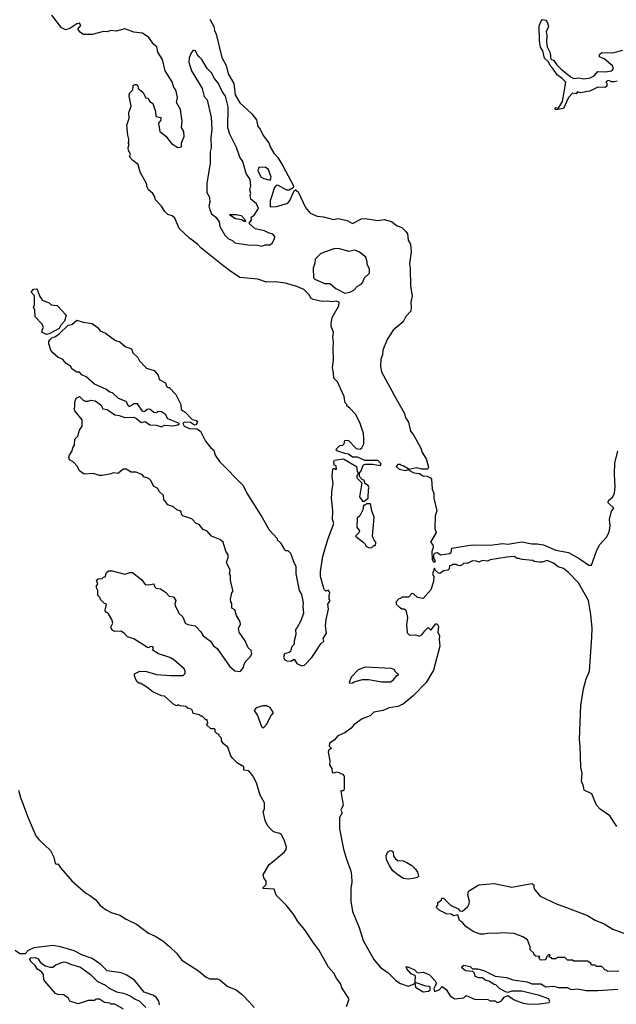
# Model space of a CAD drawing. Extents: x 2293139 to 2515392, y 824115 to 1006937.
# Tile 385 of 417: x 2493893 to 2498612, y 871420 to 879210. Entities that reach past the tile are written whole.
import ezdxf

# ---------------------------------------------------------------- set-up
doc = ezdxf.new("R2010")
doc.units = 0

msp = doc.modelspace()

# ---------------------------------------------------------------- linework, layer by layer
at = {"layer": '0CON10XD'}
for points in [[(2495427.1, 874257.1), (2495456.2, 874235), (2495551.2, 874095), (2495595, 874058.8), (2495635, 874052.5), (2495641.7, 874058.3), (2495662.5, 874085), (2495668.3, 874111.7), (2495682.5, 874135), (2495719.3, 874170.7), (2495730, 874195), (2495725, 874220), (2495701.2, 874241.2), (2495677.5, 874295), (2495630, 874365), (2495622.5, 874395), (2495640, 874425), (2495637, 874447), (2495607.5, 874495), (2495595, 874540), (2495570, 874555), (2495571.7, 874591.7), (2495562.5, 874605), (2495560, 874625), (2495570, 874675), (2495580, 874685), (2495580, 874695), (2495560, 874775), (2495560, 874815), (2495552.5, 874825), (2495557.5, 874855), (2495527.5, 874915), (2495542.5, 874955), (2495542.5, 874975), (2495522.5, 875005), (2495502.5, 875075), (2495477, 875097), (2495410, 875125), (2495375, 875162.5), (2495345, 875177.5), (2495312.5, 875215), (2495290, 875225), (2495255, 875260), (2495183.9, 875283.9), (2495172.5, 875295), (2495170, 875315), (2495160, 875325), (2495135, 875332.5), (2495110, 875355), (2495065, 875372.5), (2495033, 875413), (2495030, 875445), (2494997, 875477), (2494985, 875500), (2494950.4, 875520.5), (2494930, 875565), (2494915, 875580), (2494875, 875592.5), (2494865, 875610), (2494815, 875630), (2494775, 875630), (2494735, 875653.3), (2494715, 875652.5), (2494669.3, 875620.7), (2494633.9, 875626.1), (2494605, 875613.3), (2494545.9, 875604.1), (2494525, 875603.8), (2494475, 875618.8), (2494403.6, 875613.6), (2494365, 875640), (2494350, 875675), (2494315, 875712.5), (2494287, 875727), (2494282.5, 875745), (2494287.5, 875765), (2494306.4, 875793.6), (2494315, 875830), (2494326.7, 875845), (2494328.3, 875891.7), (2494352.5, 875915), (2494366.4, 875963.6), (2494387.5, 875995), (2494387.5, 876045), (2494330, 876115), (2494322.5, 876135), (2494330, 876145), (2494330, 876185), (2494340, 876215), (2494365, 876227.5), (2494395, 876200), (2494413, 876193), (2494435, 876192.5), (2494455, 876200), (2494490, 876195), (2494535, 876162.5), (2494551.7, 876131.7), (2494585.9, 876125.9), (2494645, 876082.5), (2494679.3, 876079.3), (2494725, 876062.5), (2494795, 876066.2), (2494817.5, 876055), (2494853, 876023), (2494885, 876030), (2494923.6, 876003.6), (2494973, 876003), (2495015, 875987.5), (2495038.3, 876001.7), (2495105, 875997.5), (2495145, 876003.8), (2495157.5, 876015), (2495065, 876052.5), (2495046.4, 876086.4), (2495015, 876107.5), (2494985, 876110), (2494975, 876100), (2494955, 876102.5), (2494926.1, 876126.1), (2494915, 876127.5), (2494900, 876125), (2494886.4, 876113.6), (2494875, 876107.5), (2494865, 876112.5), (2494825, 876170), (2494795, 876170), (2494765, 876150), (2494755, 876150), (2494735, 876190), (2494675, 876213.3), (2494628.3, 876258.3), (2494605, 876262.5), (2494575, 876287.5), (2494485, 876327.5), (2494420, 876385), (2494385, 876400), (2494365, 876420), (2494345, 876422.5), (2494307.5, 876445), (2494295, 876467.5), (2494260.7, 876490.7), (2494235, 876522.5), (2494195, 876540), (2494154.3, 876574.3), (2494140, 876595), (2494124, 876645), (2494124.2, 876665), (2494131.9, 876678.1), (2494145.9, 876694.1), (2494175.9, 876704.1), (2494205, 876723.3), (2494275, 876793.3), (2494305, 876798.8), (2494345, 876833.8), (2494395, 876817.5), (2494465, 876806.7), (2494505, 876776.7), (2494529.3, 876749.3), (2494570.4, 876730.5), (2494651.7, 876671.7), (2494685, 876660), (2494727.5, 876625), (2494776, 876606), (2494786.7, 876575), (2494827.7, 876537.7), (2494840.7, 876510.7), (2494885, 876462.5), (2494895, 876453.8), (2494957.5, 876435), (2494988.3, 876398.3), (2494995, 876362.5), (2495045, 876336.7), (2495055, 876310), (2495065, 876300), (2495075, 876300), (2495126.7, 876245), (2495167.5, 876165), (2495170, 876125), (2495202.5, 876105), (2495257.5, 876047.5), (2495285, 876042.5), (2495300, 876025), (2495286.4, 876003.6), (2495275, 876002.5), (2495245, 876022.5), (2495193.6, 876026.4), (2495182.5, 876015), (2495193.8, 875995), (2495235, 875976), (2495295, 875973.3), (2495322.5, 875955), (2495362, 875875), (2495405, 875822.5), (2495427.5, 875805), (2495440, 875765), (2495474.5, 875714.5), (2495660, 875525), (2495688.8, 875465), (2495811.4, 875271.4), (2495865, 875173.3), (2495930, 875105), (2495930, 875095), (2495955, 875070), (2495985, 875020), (2495995, 875010), (2496015, 875010), (2496035, 874990), (2496065, 874910), (2496076.4, 874886.4), (2496077.5, 874825), (2496102.5, 874695), (2496121.7, 874661.7), (2496136.4, 874596.4), (2496132.5, 874565), (2496136.7, 874515), (2496115.9, 874454.1), (2496088.3, 874401.7), (2496073.6, 874386.4), (2496077, 874347), (2496063.3, 874295), (2496065, 874270), (2496044, 874246), (2496035, 874212.5), (2496025, 874203.3), (2495987, 874193), (2495980, 874165), (2495990, 874145), (2496005, 874136.7), (2496036.4, 874133.6), (2496065, 874150), (2496085, 874117.5), (2496125, 874097.5), (2496145, 874102.5), (2496205, 874163.8), (2496275, 874272.5), (2496298.3, 874291.7), (2496292.5, 874315), (2496320, 874355), (2496311.2, 874415), (2496316.7, 874465), (2496336.7, 874545), (2496330, 874585), (2496350, 874615), (2496340, 874625), (2496340, 874655), (2496347, 874673), (2496335, 874697.5), (2496315, 874687.5), (2496302.3, 874702.3), (2496273.3, 874805), (2496273.3, 874845), (2496290, 874965), (2496332.5, 875105), (2496376.7, 875225), (2496366.7, 875255), (2496368.8, 875325), (2496360, 875425), (2496363.3, 875495), (2496373, 875537), (2496363.3, 875595), (2496370, 875655), (2496375, 875660), (2496385, 875660), (2496395, 875650), (2496400, 875655), (2496395, 875680), (2496380, 875685), (2496377.5, 875715), (2496383.3, 875725), (2496455, 875736.2), (2496557.5, 875675), (2496562.5, 875635), (2496570, 875625), (2496568.3, 875611.7), (2496560, 875605), (2496560, 875585), (2496600, 875545), (2496580, 875435), (2496605, 875400), (2496618.3, 875401.7), (2496650, 875425), (2496652.5, 875495), (2496657.5, 875505), (2496650, 875525), (2496621.7, 875541.7), (2496620, 875565), (2496601.7, 875571.7), (2496580, 875595), (2496580, 875625), (2496595, 875640), (2496610, 875685), (2496625, 875693.3), (2496685, 875693.3), (2496745, 875683.3), (2496753.3, 875695), (2496725, 875721.2), (2496623.6, 875723.6), (2496565, 875747.5), (2496525, 875750), (2496495, 875773.3), (2496465, 875776.7), (2496410, 875795), (2496397.5, 875805), (2496400, 875815), (2496425, 875840), (2496450, 875845), (2496460, 875855), (2496465, 875880), (2496475, 875882.5), (2496495, 875880), (2496555, 875817.5), (2496587, 875813), (2496598.3, 875821.7), (2496616.2, 875855), (2496615, 875897.5), (2496611.2, 875935), (2496583.6, 876023.6), (2496548.3, 876088.3), (2496505, 876137.5), (2496480, 876155), (2496480, 876165), (2496468.3, 876178.3), (2496459.6, 876229.5), (2496406.7, 876345), (2496377.5, 876375), (2496376.1, 876416.1), (2496366.7, 876455), (2496376.2, 876515), (2496371.2, 876605), (2496376.4, 876663.6), (2496368.8, 876695), (2496373.8, 876735), (2496356.7, 876785), (2496356.2, 876805), (2496363.3, 876855), (2496416.7, 876945), (2496420, 876975), (2496395, 876983.3), (2496365, 876976.7), (2496325, 876983.3), (2496285, 876980), (2496215, 876996.7), (2496197, 877007), (2496185, 877030), (2496140, 877075), (2496085, 877100), (2495996.4, 877126.4), (2495915, 877136.2), (2495845, 877134), (2495776.1, 877156.1), (2495635, 877171.4), (2495551.2, 877225), (2495485, 877278), (2495325, 877404), (2495302.1, 877432.1), (2495235, 877482), (2495155, 877557.5), (2495118.8, 877638.8), (2495098.3, 877658.3), (2495065, 877670), (2495038.8, 877695), (2495013.3, 877735), (2494966.7, 877785), (2494960, 877815), (2494946.7, 877835), (2494911.2, 877865), (2494900, 877885), (2494896.7, 877915), (2494846.7, 878005), (2494830, 878065), (2494787.5, 878095), (2494762.5, 878125), (2494770, 878145), (2494752.5, 878175), (2494750, 878195), (2494760, 878225), (2494750, 878235), (2494757.5, 878245), (2494756.4, 878263.6), (2494747, 878297), (2494740, 878375), (2494758.3, 878431.7), (2494756.7, 878475), (2494773.6, 878526.4), (2494758.8, 878605), (2494762.3, 878627.7), (2494787.5, 878655), (2494791.7, 878688.3), (2494805, 878697.5), (2494817, 878697), (2494827, 878687), (2494830, 878665), (2494866.4, 878636.4), (2494891.7, 878591.7), (2494908.3, 878588.3), (2494920, 878565), (2494946.7, 878546.7), (2494967.5, 878485), (2494970, 878445), (2495010, 878435), (2495010, 878415), (2494995, 878400), (2494990, 878385), (2495002.5, 878325), (2495049.3, 878289.3), (2495095, 878230), (2495145, 878200), (2495172.5, 878205), (2495173.9, 878236.1), (2495193.3, 878285), (2495192.5, 878325), (2495173, 878357), (2495177.5, 878405), (2495165, 878500), (2495133.3, 878555), (2495140, 878595), (2495126.7, 878655), (2495112.7, 878672.7), (2495099.2, 878719.2), (2495044.4, 878804.4), (2495022.5, 878895), (2494985, 878952.5), (2494976.7, 878995), (2494955, 879013.8), (2494915, 879070), (2494865, 879104), (2494795, 879111.2), (2494725, 879136.7), (2494655, 879120), (2494615, 879123.3), (2494585, 879113.3), (2494555, 879117.5), (2494465, 879092.5), (2494395, 879093.3), (2494370.4, 879110.5), (2494352.5, 879135), (2494377.5, 879165), (2494365, 879182.5), (2494343.9, 879176.1), (2494290.6, 879139.4), (2494255, 879128.8), (2494222.5, 879145), (2494146.4, 879246.4)], [(2495397.5, 879215), (2495428.8, 879155), (2495433.8, 879125), (2495448, 879095), (2495492, 878912), (2495525, 878846.7), (2495542.1, 878782.1), (2495586.9, 878705), (2495596.7, 878615), (2495632.9, 878552.9), (2495730, 878465), (2495765, 878418.8), (2495777.8, 878365), (2495795.6, 878345), (2495819.2, 878295), (2495864.2, 878235), (2495874.4, 878204.4), (2495903.5, 878153.5), (2495935, 878119.2), (2495975.5, 878055), (2496058.8, 877895), (2496055, 877880), (2496025, 877862.5), (2496005, 877862.5), (2495935, 877900), (2495921.7, 877898.3), (2495908.3, 877881.7), (2495873.9, 877776.1), (2495875, 877730), (2495925, 877733.3), (2496015, 877757.5), (2496030.7, 877779.3), (2496063, 877857), (2496075, 877863.3), (2496095, 877848), (2496153.3, 877723.3), (2496190, 877680), (2496245.6, 877655.6), (2496295, 877650.6), (2496375, 877630), (2496412.3, 877637.7), (2496470, 877625), (2496489.6, 877619.5), (2496525, 877596.7), (2496596, 877634), (2496625, 877636), (2496725, 877622.5), (2496775, 877630), (2496835, 877614.2), (2496880, 877580), (2496916, 877565), (2496948.1, 877535), (2496959.4, 877515), (2496965.5, 877465.6), (2496982.9, 877435), (2496990.6, 877375), (2496975.7, 877275), (2496981.9, 877245), (2496983, 877103), (2496997.5, 877025), (2496986.7, 876975), (2496990.6, 876935), (2496985.5, 876905), (2496947.1, 876862.9), (2496925, 876820), (2496847.5, 876752.5), (2496800.5, 876679.5), (2496764.2, 876595), (2496762.7, 876557.3), (2496749.2, 876525), (2496746, 876465), (2496754.2, 876424.2), (2496871.2, 876211.2)], [(2498620, 878725), (2498595, 878717.5), (2498575, 878717.5), (2498555, 878730), (2498545, 878727.5), (2498530, 878715), (2498537.5, 878705), (2498537.5, 878685), (2498525, 878672.5), (2498465, 878677.5), (2498403.3, 878643.3), (2498325, 878632.5), (2498305, 878640), (2498295, 878622.5), (2498265, 878627.5), (2498234.2, 878595), (2498195, 878506.7), (2498135, 878496.7), (2498126.7, 878505), (2498133.3, 878515), (2498155, 878510), (2498186.9, 878563.1), (2498214, 878715), (2498185, 878746), (2498143.6, 878773.6), (2498111.2, 878825), (2498088.1, 878848.1), (2498075.8, 878875.8), (2498045, 878906), (2498031.1, 878965), (2498013.5, 878993.5), (2498005.4, 879045), (2498001.4, 879158.6), (2498014.6, 879195.5), (2498029.1, 879210.9), (2498055, 879205.8), (2498068.8, 879185), (2498076.2, 879155), (2498056.2, 879115), (2498062, 879085), (2498059.2, 879035), (2498066, 878995), (2498088.5, 878948.5), (2498091.2, 878918.8), (2498095, 878897.5), (2498118.5, 878888.5), (2498140, 878855), (2498175, 878818), (2498253.8, 878755), (2498275, 878744.2), (2498315, 878751.2), (2498355, 878741.2), (2498405, 878750), (2498437.5, 878765), (2498465, 878800), (2498525, 878797.5), (2498577.5, 878805), (2498590, 878825), (2498582.5, 878845), (2498515, 878900), (2498480, 878915), (2498480, 878935), (2498498.3, 878951.7), (2498585, 878948), (2498665, 878970)], [(2495805, 877417.5), (2495825, 877422.5), (2495835, 877430), (2495871.7, 877428.3), (2495889.3, 877440.7), (2495907.5, 877475), (2495910, 877495), (2495895, 877512.5), (2495865, 877520), (2495829.6, 877539.5), (2495755, 877556.2), (2495710, 877595), (2495710, 877605), (2495726.7, 877625), (2495723, 877647), (2495747.7, 877662.3), (2495782.5, 877715), (2495765, 877752.5), (2495720.4, 877790.5), (2495717, 877823), (2495722.5, 877835), (2495712.5, 877865), (2495721.2, 877895), (2495716.2, 877945), (2495685, 877992.5), (2495657.3, 878087.3), (2495633.5, 878123.5), (2495608.8, 878198.8), (2495555, 878303.3), (2495538.1, 878355), (2495541.7, 878521.7), (2495521.2, 878605), (2495495, 878642.5), (2495466.7, 878705), (2495432.9, 878745), (2495410, 878790), (2495376.2, 878825), (2495333.8, 878895), (2495315, 878914), (2495296.2, 878935), (2495283, 878963), (2495265, 878970), (2495246.1, 878943.9), (2495233.8, 878905), (2495232, 878875), (2495252.5, 878805), (2495335.7, 878665), (2495352.5, 878602.5), (2495375.8, 878575), (2495407.5, 878435), (2495414, 878345), (2495403.8, 878275), (2495407.1, 878195), (2495400, 878165), (2495400, 878075), (2495372.5, 877915), (2495373.9, 877843.9), (2495393.3, 877805), (2495396.7, 877763.3), (2495390, 877735), (2495403, 877693), (2495410, 877675), (2495445, 877646.7), (2495470.7, 877610.7), (2495476.7, 877575), (2495516.7, 877505), (2495545, 877476.7), (2495575, 877462.5), (2495593.9, 877443.9), (2495698.3, 877428.3), (2495773, 877427), (2495805, 877417.5)], [(2495875, 877940), (2495882.5, 877965), (2495860, 878025), (2495835, 878042.5), (2495785, 878040), (2495777.5, 878015), (2495802.5, 877965), (2495825, 877952.5), (2495875, 877940)], [(2495675, 877610), (2495647, 877627), (2495600, 877635), (2495555, 877662.5), (2495555, 877670), (2495605, 877668.8), (2495645, 877660), (2495675, 877630), (2495680, 877615), (2495675, 877610)], [(2496465, 877047.5), (2496505, 877053.3), (2496535, 877070), (2496565, 877102.5), (2496593, 877117), (2496607, 877133), (2496617.5, 877165), (2496660, 877205), (2496660, 877235), (2496642.5, 877275), (2496642.5, 877295), (2496630, 877330), (2496580.7, 877370.7), (2496545, 877387.5), (2496497, 877377), (2496425, 877396.2), (2496385, 877400), (2496275, 877360), (2496228.8, 877315), (2496226.2, 877285), (2496213.3, 877245), (2496216.4, 877166.4), (2496226.4, 877156.4), (2496305, 877123.3), (2496345, 877122.5), (2496393.9, 877083.9), (2496465, 877047.5)], [(2494105, 876718.8), (2494070, 876735), (2494070, 876755), (2494080, 876775), (2494071.7, 876801.7), (2494015, 876860), (2494011.7, 876911.7), (2494003.3, 876935), (2494010, 876955), (2494010, 877025), (2493982.5, 877055), (2494003, 877077), (2494025, 877080), (2494035, 877070), (2494050, 877025), (2494071.7, 876991.7), (2494125, 876970), (2494143, 876953), (2494188.3, 876948.3), (2494261.7, 876871.7), (2494247.5, 876825), (2494217.7, 876792.3), (2494203.9, 876766.1), (2494125, 876723.3), (2494105, 876718.8)], [(2496871.2, 876211.2), (2496935, 876100), (2496948.3, 876058.3), (2496968.6, 876025), (2496983.3, 875955), (2497008.8, 875925), (2497065, 875818.8), (2497075.7, 875785), (2497107.5, 875735), (2497125, 875680), (2497125.6, 875664.4), (2497115, 875654), (2497075, 875653.8), (2497035, 875663.3), (2496970, 875650), (2496970, 875645), (2497010, 875625), (2497055, 875618.8), (2497081.2, 875601.2), (2497115, 875598.6), (2497143.3, 875585), (2497149.2, 875575), (2497156.2, 875495), (2497167.5, 875465), (2497170, 875425), (2497192, 875325), (2497180, 875285), (2497177.5, 875185), (2497186.1, 875153.9), (2497142.5, 875075), (2497160, 875055), (2497162.5, 875035), (2497153, 875003), (2497155, 874940), (2497165, 874920), (2497178.3, 874921.7), (2497180, 874935), (2497168.3, 874948.3), (2497167.5, 874975), (2497173.3, 874986.7), (2497185, 874992.5), (2497195, 874993.3), (2497225, 874976.7), (2497293, 874987), (2497306.7, 874995), (2497311.7, 875028.3), (2497375, 875040), (2497475, 875054), (2497615, 875051.4), (2497715, 875066), (2497755, 875060), (2497865, 875080), (2497945, 875063.8), (2497985, 875063.8), (2498035, 875056.2), (2498135, 875014), (2498235, 874993.8), (2498317.8, 874947.8), (2498395, 874894.3), (2498415, 874894), (2498455, 875006), (2498478.8, 875055), (2498534.4, 875115), (2498555.8, 875155), (2498562.5, 875205), (2498557.1, 875255), (2498575, 875322.5), (2498592.5, 875345), (2498547.5, 875387.5), (2498551.2, 875405), (2498583.8, 875435), (2498597.5, 875465), (2498602.9, 875515), (2498596.7, 875615), (2498600, 875705), (2498624.4, 875795)], [(2496945, 875643.3), (2496970, 875650), (2496970, 875655), (2496925, 875680), (2496911.7, 875681.7), (2496905, 875690), (2496885, 875690), (2496870, 875675), (2496895, 875652.5), (2496945, 875643.3)], [(2496675, 875032.5), (2496695, 875050), (2496705, 875050), (2496710, 875065), (2496710, 875075), (2496701.7, 875081.7), (2496682.5, 875125), (2496697.5, 875275), (2496677.5, 875325), (2496668.3, 875378.3), (2496635, 875380), (2496625, 875370), (2496611.7, 875368.3), (2496607, 875333), (2496582.5, 875285), (2496562.5, 875265), (2496560, 875195), (2496580, 875165), (2496575, 875150), (2496550, 875125), (2496608.3, 875078.3), (2496627, 875057), (2496630, 875045), (2496653, 875033), (2496675, 875032.5)], [(2498615, 872826.7), (2498560.9, 872910.9), (2498485, 872964), (2498456.2, 872995), (2498418, 873085), (2498358.8, 873115), (2498353.8, 873145), (2498336, 873185), (2498341.1, 873245), (2498332.2, 873295), (2498326.9, 873465), (2498320, 873515), (2498330.8, 873785), (2498352.7, 873915), (2498374.6, 873995.3), (2498398.9, 874055), (2498418.8, 874325), (2498420, 874395), (2498410, 874505), (2498392, 874615), (2498314, 874755), (2498235, 874836.7), (2498195, 874866.7), (2498152.3, 874882.3), (2498115, 874910), (2498065, 874932.5), (2498025, 874917.5), (2498005, 874917.5), (2497963, 874923), (2497951.7, 874931.7), (2497868.3, 874938.3), (2497841.7, 874948.3), (2497828.3, 874948.3), (2497805, 874962.5), (2497745, 874958.8), (2497613.9, 874936.1), (2497593, 874927), (2497555, 874930), (2497525, 874917.5), (2497505, 874926.7), (2497475, 874928.8), (2497431.7, 874908.3), (2497405, 874910), (2497390, 874895), (2497375, 874890), (2497353, 874893), (2497345, 874900), (2497315, 874900), (2497308.3, 874891.7), (2497291.7, 874888.3), (2497290, 874865), (2497280, 874855), (2497245, 874850), (2497215, 874827.5), (2497205, 874830), (2497180, 874855), (2497175, 874870), (2497160, 874835), (2497160, 874815), (2497167.5, 874805), (2497166.7, 874765), (2497145, 874700), (2497085, 874630), (2497038.3, 874638.3), (2497008.3, 874668.3), (2496995, 874670), (2496968.3, 874641.7), (2496915, 874640), (2496905, 874630), (2496891.7, 874628.3), (2496870, 874605), (2496870, 874585), (2496893.6, 874563.6), (2496915, 874550), (2496935, 874550), (2496947, 874537), (2496961.2, 874481.2), (2496953.8, 874425), (2496958.3, 874358.3), (2496975, 874340), (2497025, 874342.5), (2497055, 874332.5), (2497075, 874342.5), (2497097.5, 874375), (2497125, 874400), (2497145, 874380), (2497185, 874430), (2497195, 874430), (2497205, 874410), (2497200, 874365), (2497213.3, 874335), (2497210, 874305), (2497215.5, 874254.5), (2497165, 874063.3), (2497108.8, 873965), (2497005, 873861.2), (2496925, 873794.2), (2496885, 873775.6), (2496814.2, 873765.8), (2496766.7, 873745), (2496695, 873730), (2496665, 873703.1), (2496602.5, 873677.5), (2496535, 873632), (2496515, 873603.8), (2496465, 873567.5), (2496410, 873545), (2496379.3, 873510.7), (2496343.3, 873485), (2496341.2, 873461.2), (2496360, 873445), (2496337, 873433), (2496332, 873415), (2496346.2, 873345), (2496344.1, 873314.1), (2496362.5, 873285), (2496363.3, 873255), (2496375, 873250), (2496405, 873260), (2496445, 873240), (2496460, 873225), (2496460, 873125), (2496455, 873110), (2496435, 873110), (2496432.5, 873105), (2496450.8, 872995), (2496433.3, 872955), (2496442.5, 872935), (2496421.7, 872898.3), (2496422, 872808), (2496455, 872647.5), (2496480.7, 872560.7)], [(2496477.3, 871402.7), (2496496.7, 871455), (2496496.7, 871465), (2496440.4, 871550.5), (2496431.2, 871585), (2496401.7, 871621.7), (2496378, 871665), (2496335, 871713.3), (2496259.7, 871849.7), (2496216.2, 871905), (2496149.1, 872009.1), (2496094, 872075), (2496064, 872125), (2496002.4, 872202.4), (2495922.7, 872282.7), (2495905, 872330), (2495820, 872335), (2495820, 872345), (2495841.7, 872368.3), (2495842.5, 872395), (2495825, 872420), (2495817.5, 872445), (2495866.7, 872525), (2495904.3, 872555.7), (2495986.7, 872625), (2496000, 872645), (2496003, 872663), (2495985, 872720), (2495965, 872760), (2495951.7, 872771.7), (2495900, 872785), (2495855, 872830), (2495833.3, 872875), (2495820, 872945), (2495830, 872965), (2495830, 873015), (2495796, 873075), (2495765, 873172.5), (2495737.3, 873227.3), (2495705, 873266.7), (2495665, 873272.5), (2495665, 873297.5), (2495615, 873327.5), (2495577, 873367), (2495563.3, 873385), (2495540, 873455), (2495505, 873480), (2495490, 873505), (2495490, 873525), (2495470, 873545), (2495470, 873555), (2495455, 873560), (2495440, 873575), (2495440, 873595), (2495435, 873600), (2495405, 873600), (2495371.7, 873631.7), (2495380, 873645), (2495375, 873670), (2495365, 873670), (2495335, 873700), (2495325, 873700), (2495315, 873710), (2495265, 873720), (2495260, 873745), (2495250, 873755), (2495225, 873760), (2495207, 873777), (2495165, 873780), (2495145, 873790), (2495135, 873782.5), (2495115, 873790), (2495038.3, 873858.3), (2495015, 873860), (2494945, 873892.5), (2494890, 873935), (2494845, 873960), (2494835, 873960), (2494820, 873975), (2494800, 874015), (2494800, 874035), (2494843.9, 874056.1), (2494895, 874052.5), (2494975, 874030), (2495085, 874020), (2495185, 874020), (2495201.7, 874038.3), (2495202.5, 874055), (2495193, 874073), (2495112.5, 874145), (2495080, 874165), (2494991.7, 874191.7), (2494940, 874225), (2494950, 874235), (2494947, 874247), (2494925, 874250), (2494915, 874240), (2494905, 874242.5), (2494795, 874312.5), (2494745, 874327.5), (2494720, 874355), (2494691.7, 874371.7), (2494645, 874370), (2494625, 874380), (2494613.3, 874405), (2494630, 874435), (2494622.5, 874465), (2494595, 874510), (2494585, 874520), (2494575, 874520), (2494570, 874535), (2494580, 874585), (2494565, 874590), (2494541.7, 874611.7), (2494531.7, 874621.7), (2494530, 874635), (2494510, 874655), (2494510, 874695), (2494500, 874715), (2494500, 874735), (2494510, 874745), (2494500, 874775), (2494513, 874787), (2494545, 874790), (2494555, 874800), (2494568.3, 874801.7), (2494580, 874835), (2494595, 874850), (2494625, 874850), (2494725, 874822.5), (2494765, 874837.5), (2494785, 874837.5), (2494859.3, 874779.3), (2494885, 874740), (2494915, 874737.5), (2494955, 874747.5), (2494960, 874725), (2494971.7, 874711.7), (2495006.1, 874706.1), (2495045, 874680), (2495075, 874650), (2495110, 874645), (2495127.5, 874615), (2495120, 874585), (2495123, 874573), (2495155, 874512.5), (2495182.5, 874485), (2495202.5, 874435), (2495223.6, 874423.6), (2495280, 874415), (2495326.4, 874366.4), (2495343.3, 874335), (2495401.7, 874291.7), (2495427.1, 874257.1)], [(2496505, 873960), (2496525, 873962.5), (2496538.3, 873971.7), (2496605, 873988.8), (2496655, 873988.8), (2496755, 873970), (2496825, 873972.5), (2496846.4, 873983.6), (2496875, 874020), (2496885, 874020), (2496890, 874035), (2496875, 874040), (2496860, 874055), (2496860, 874065), (2496835, 874076.7), (2496625, 874086.2), (2496570, 874065), (2496515, 874007.5), (2496500, 873965), (2496505, 873960)], [(2495815, 873607.5), (2495825, 873610), (2495846.1, 873633.9), (2495882.5, 873705), (2495900, 873725), (2495875, 873767.5), (2495845, 873780), (2495815, 873781.2), (2495762.5, 873765), (2495746.7, 873745), (2495774, 873705), (2495805, 873617.5), (2495815, 873607.5)], [(2493883.3, 873115), (2493898.5, 873055), (2493958.9, 872895), (2494021.7, 872751.7), (2494043.7, 872723.7), (2494136.2, 872636.2), (2494164.2, 872585), (2494173.8, 872535), (2494185, 872527.5), (2494195, 872530), (2494217, 872497), (2494305, 872396.7), (2494415, 872298), (2494445, 872283.8), (2494495, 872246.2), (2494530.4, 872200.5), (2494576.8, 872166.8), (2494617, 872147), (2494685, 872125.8), (2494735, 872094), (2494816.7, 872055), (2494912.5, 871982.5), (2494965, 871958.8), (2495025, 871921.2), (2495080, 871875), (2495135, 871822.5), (2495175, 871770), (2495307.5, 871685), (2495366.7, 871635), (2495395, 871622), (2495455, 871620), (2495475, 871613.3), (2495534.5, 871564.5), (2495606.2, 871535), (2495656, 871495), (2495709.3, 871439.3), (2495747.5, 871395)], [(2496965, 872409.4), (2496930, 872415), (2496883.8, 872443.8), (2496845, 872477.1), (2496815, 872520), (2496795.5, 872565), (2496792.7, 872597.3), (2496805, 872626.7), (2496823, 872637), (2496836.7, 872635), (2496846.2, 872625), (2496850.8, 872590.8), (2496865, 872570), (2496885, 872558.8), (2496925, 872556.2), (2496955, 872541.2), (2496995, 872517.5), (2497025, 872489.2), (2497040.8, 872465), (2497047, 872433), (2497036.7, 872423.3), (2497005, 872414.2), (2496965, 872409.4)], [(2496480.7, 872560.7), (2496512.5, 872475), (2496518.8, 872438.8), (2496520, 872385), (2496511.4, 872335), (2496512.9, 872235), (2496525.6, 872155), (2496576.9, 872026.9), (2496609.4, 871925), (2496693.8, 871775), (2496745, 871712.5), (2496807.7, 871667.7), (2496867, 871607), (2496905, 871583.3), (2496965, 871563.8), (2497003.8, 871576.2), (2497018.3, 871588.3), (2497022.5, 871555), (2497085, 871517.5), (2497127, 871523), (2497140, 871535), (2497140, 871555), (2497131.7, 871561.7), (2497105, 871562.5), (2497021.7, 871591.7), (2497022.5, 871645), (2496990.7, 871660.7), (2496955, 871700), (2496950, 871715), (2496963, 871717), (2497015, 871692.5), (2497038.3, 871668.3), (2497085, 871673.8), (2497132.5, 871655), (2497180, 871605), (2497190, 871585), (2497180, 871565), (2497170, 871545), (2497175, 871520), (2497210, 871535), (2497235, 871560), (2497266.4, 871536.4), (2497297, 871487), (2497335, 871462.5), (2497405, 871470), (2497425, 871490), (2497490.7, 871460.7), (2497595, 871456.7), (2497615, 871447.5), (2497653, 871447), (2497665, 871437.5), (2497683, 871437), (2497703, 871447), (2497725, 871477.5), (2497755, 871490), (2497804.1, 871454.1), (2497875, 871428), (2497925, 871422), (2498005, 871423.8)], [(2498631.7, 871681.7), (2498545, 871680), (2498538.3, 871688.3), (2498521.7, 871691.7), (2498498.3, 871718.3), (2498455, 871720), (2498445, 871730), (2498415, 871730), (2498410, 871745), (2498385, 871760), (2498275, 871760), (2498265, 871770), (2498225, 871770), (2498205, 871790), (2498145, 871790), (2498135, 871780), (2498105, 871780), (2498098.3, 871788.3), (2498081.7, 871791.7), (2498090, 871805), (2498085, 871810), (2498075, 871810), (2498061.7, 871798.3), (2498058.3, 871781.7), (2498048.3, 871771.7), (2498015, 871770), (2498000, 871785), (2498008.3, 871798.3), (2497975, 871800), (2497961.7, 871811.7), (2497960, 871825), (2497931.7, 871851.7), (2497930, 871875), (2497909.3, 871929.3), (2497873.6, 871953.6), (2497805, 871978.8), (2497705, 871986), (2497675, 871980), (2497606.1, 871983.9), (2497565, 871973.8), (2497536.1, 871973.9), (2497485, 871993.8), (2497423.2, 872033.2), (2497395.7, 872065.7), (2497372.3, 872082.3), (2497357.5, 872127.5), (2497325, 872120), (2497305, 872132.5), (2497270, 872135), (2497210, 872165), (2497190, 872185), (2497191.7, 872198.3), (2497200, 872205), (2497200, 872225), (2497230, 872245), (2497231.7, 872258.3), (2497245, 872260), (2497300, 872205), (2497360, 872175), (2497375, 872160), (2497395, 872157.5), (2497437.5, 872192.5), (2497448.8, 872215), (2497451.2, 872235), (2497438.8, 872285), (2497443.8, 872315), (2497524.3, 872365.7), (2497645.5, 872375.5), (2497785, 872345.6), (2497945, 872376.2), (2497960, 872365), (2497958.8, 872345), (2497967.5, 872325), (2498010, 872275), (2498145, 872211.1), (2498195.9, 872194.1), (2498385, 872122.2), (2498445, 872084.2), (2498515.4, 872055.3), (2498585, 872014.5), (2498765, 871948.6)], [(2494997.5, 871415), (2494993.3, 871445), (2494972, 871475), (2494945, 871492), (2494876.7, 871515), (2494801.7, 871611.7), (2494735, 871651.9), (2494695, 871667.5), (2494585, 871685.8), (2494534.5, 871734.5), (2494465, 871781.4), (2494389.3, 871809.3), (2494323.5, 871843.5), (2494215, 871874.4), (2494155, 871884.3), (2494005, 871866.7), (2493960, 871845), (2493935, 871820), (2493895, 871820), (2493856.1, 871846.1)], [(2494715, 871380), (2494645, 871420), (2494615, 871420), (2494605, 871430), (2494563, 871433), (2494525, 871460), (2494495, 871460), (2494485, 871450), (2494435, 871450), (2494355, 871422.5), (2494290, 871445), (2494275, 871470), (2494240, 871495), (2494195, 871496.7), (2494176, 871506), (2494091.7, 871601.7), (2494083.3, 871615), (2494080, 871655), (2494067.5, 871675), (2494035, 871697.5), (2494016.4, 871726.4), (2493982.5, 871755), (2493972.5, 871775), (2493981.7, 871788.3), (2494015, 871790), (2494039.3, 871779.3), (2494053.6, 871753.6), (2494093.9, 871723.9), (2494135, 871712.5), (2494155, 871713.3), (2494178.8, 871731.2), (2494225, 871751.2), (2494245, 871756.2), (2494265, 871751.2), (2494295, 871736.2), (2494375, 871712.5), (2494452.5, 871655), (2494509.3, 871599.3), (2494570.7, 871570.7), (2494595, 871550), (2494658.3, 871518.3), (2494715, 871507.5), (2494767, 871487), (2494805, 871460), (2494838.3, 871448.3), (2494890, 871395)], [(2498005, 871423.8), (2498080, 871435), (2498087.5, 871445), (2498075, 871462.5), (2498005, 871490), (2497865, 871523.3), (2497785, 871522.5), (2497755, 871512.5), (2497735, 871517.5), (2497687.5, 871545), (2497660, 871575), (2497645, 871577.5), (2497605, 871602.5), (2497575, 871610), (2497555, 871630), (2497525, 871630), (2497495, 871640), (2497490, 871665), (2497478.3, 871678.3), (2497420, 871685), (2497392.5, 871705), (2497390, 871715), (2497405, 871730), (2497455, 871720), (2497475, 871700), (2497515, 871700), (2497565, 871687.5), (2497655, 871643.3), (2497743, 871633), (2497793.6, 871613.6), (2497906.4, 871596.4), (2497945, 871582.5), (2498015, 871582.5), (2498055, 871557.5), (2498115, 871562.5), (2498155, 871553.3), (2498223, 871553), (2498255, 871537.5), (2498305, 871543.3), (2498375, 871528.8), (2498465, 871528), (2498625, 871539.2)]]:
    msp.add_lwpolyline(points, dxfattribs=at)

doc.saveas('drawing.dxf')
